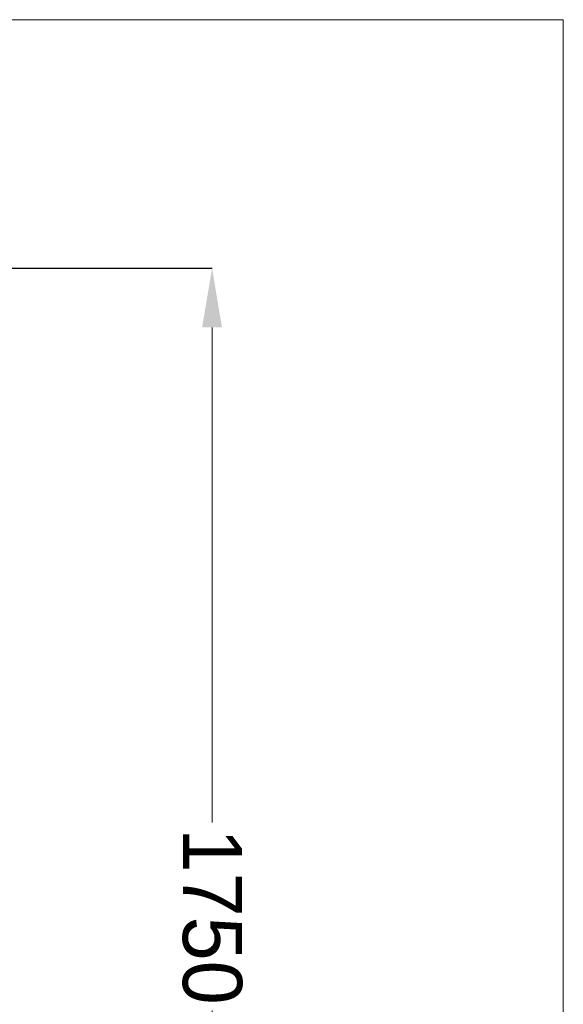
# Model space of a CAD drawing. Header units: millimetres. Extents: x 5437 to 18441, y -4466 to 3128.
# Tile 445 of 497: x 13876 to 14609, y 176 to 1505. Entities that reach past the tile are written whole.
import ezdxf

# ---------------------------------------------------------------- set-up
doc = ezdxf.new("R2010")
doc.units = ezdxf.units.MM
doc.dimstyles.get("Standard").update_dxf_attribs({"dimtxt": 0.18, "dimasz": 0.18, "dimexe": 0.18, "dimexo": 0.0625, "dimgap": 0.09, "dimtad": 0, "dimtih": 1, "dimtoh": 1, "dimdec": 4, "dimzin": 0, "dimdsep": 46, "dimtxsty": 'Standard', "dimcen": 0.09, "dimadec": 0, "dimazin": 0, "dimtfac": 1, "dimtdec": 4, "dimtofl": 0, "dimtmove": 0, "dimatfit": 3, "dimfxl": 1, "dimtolj": 1, "dimtzin": 0, "dimarcsym": 0})

# ---------------------------------------------------------------- blocks, each defined once
blk = doc.blocks.new('*D3')
at = {"color": 0, "lineweight": -2, "transparency": 16777216}
for p, q in [((13674.1, 1169.6), (14135.4, 1169.6)), ((13833.1, -580.4), (14135.4, -580.4))]:
    blk.add_line(p, q, dxfattribs=at)
at = {"color": 0, "lineweight": 0, "transparency": 16777216}
for p, q in [((14135.2, 1089.6), (14135.2, 421.3)), ((14135.2, -500.4), (14135.2, 167.8))]:
    blk.add_line(p, q, dxfattribs=at)
at = {"color": 0, "lineweight": 20, "transparency": 16777216}
for points in [[(14121.8, 1089.6), (14148.5, 1089.6), (14135.2, 1169.6)], [(14121.8, -500.4), (14148.5, -500.4), (14135.2, -580.4)]]:
    blk.add_solid(points, dxfattribs=at)
at = {"layer": 'Defpoints', "color": 0, "lineweight": 20, "transparency": 16777216}
for p in [(13674.1, 1169.6), (13833.1, -580.4), (14135.2, -580.4)]:
    blk.add_point(p, dxfattribs=at)
at = {"color": 0, "lineweight": 20, "transparency": 16777216, "insert": (14135.2, 294.6), "char_height": 80, "attachment_point": 5, "rotation": 270}
blk.add_mtext('\\A1;1750', dxfattribs=at)

msp = doc.modelspace()

# ---------------------------------------------------------------- linework, layer by layer
at = {"color": 0, "lineweight": 20}
msp.add_lwpolyline([(12810.41377, 1504.70003), (14609.11077, 1504.70003), (14609.11077, -1129.38766), (12810.41377, -1129.38766)], close=True, dxfattribs=at)

# ---------------------------------------------------------------- dimensions: what is measured, and where the dimension line sits
dim = msp.add_linear_dim(base=(14135.18029, -580.43566), p1=(13674.08476, 1169.56434), p2=(13833.08476, -580.43566), angle=90, dimstyle='Standard', override={"dimtxt": 80, "dimasz": 80, "dimdec": 0, "dimlwd": 0}, dxfattribs=at)
dim.commit()
dim.dimension.update_dxf_attribs({"geometry": '*D3', "text_midpoint": (14135.18029, 294.56434), "text_rotation": 270})

doc.saveas('drawing.dxf')
